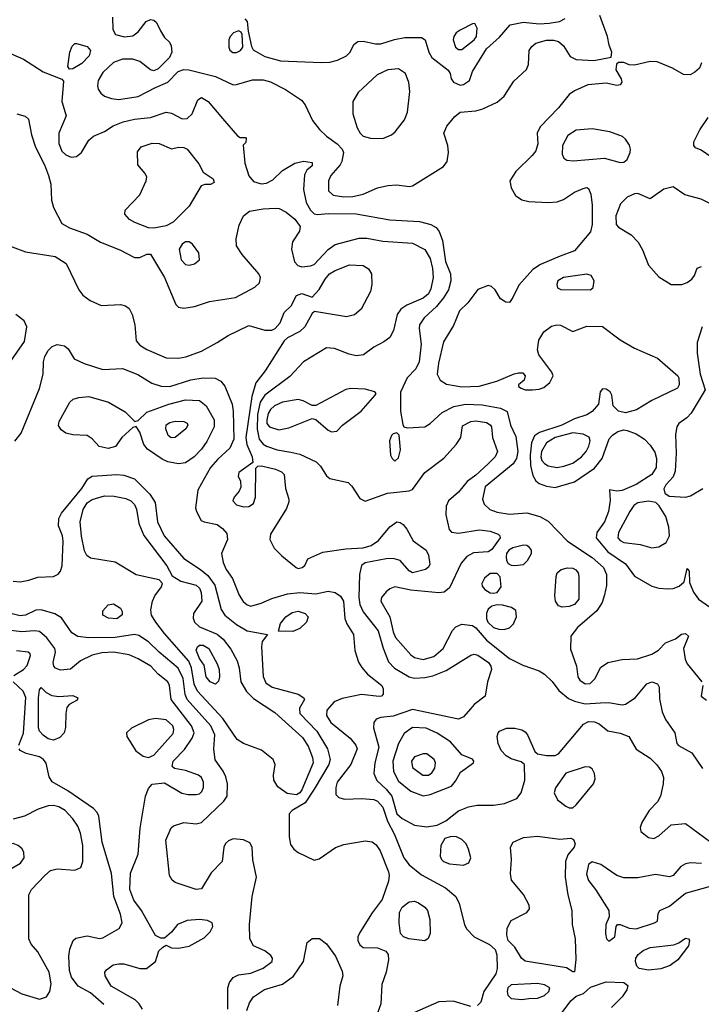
# Model space of a CAD drawing. Extents: x 1173029 to 1307123, y 522559 to 678521.
# Tile 491 of 623: x 1227572 to 1231445, y 630882 to 636480. Entities that reach past the tile are written whole.
import ezdxf

# ---------------------------------------------------------------- set-up
doc = ezdxf.new("R2010")
doc.units = 0

msp = doc.modelspace()

# ---------------------------------------------------------------- linework, layer by layer
at = {"layer": '0CON10XD'}
for points in [[(1228098.9, 636495), (1228102.5, 636425), (1228115.9, 636395.9), (1228167.3, 636382.7), (1228215, 636389.2), (1228245, 636412), (1228290.5, 636469.5), (1228315, 636482.2), (1228335, 636477.5), (1228350, 636465), (1228372.5, 636417.5), (1228395, 636379.2), (1228423, 636353), (1228432.4, 636332.4), (1228436.9, 636295), (1228424.6, 636265.4), (1228359.1, 636200.9), (1228335, 636188.8), (1228315, 636195.8), (1228255, 636242.1), (1228215.9, 636255.9), (1228156.3, 636256.3), (1228105, 636236.9), (1228045, 636180.9), (1228018.2, 636135), (1228014.1, 636105), (1228018.7, 636085), (1228032.8, 636062.8), (1228055, 636046.4), (1228095, 636032.5), (1228135, 636027.3), (1228245, 636043.3), (1228345, 636095.7), (1228415, 636124.3), (1228473.8, 636186.2), (1228505, 636197.8), (1228534.4, 636195.6), (1228685, 636158.1), (1228785, 636110.9), (1228805, 636111.8), (1228895, 636139.2), (1228955, 636138), (1228997, 636127), (1229082.7, 636082.7), (1229172.8, 636022.8), (1229195.5, 635995.5), (1229236.9, 635906.9), (1229276, 635856), (1229315, 635818.5), (1229376.9, 635775), (1229404.4, 635745), (1229411.9, 635725), (1229403.3, 635675), (1229393.3, 635655), (1229340.8, 635595), (1229327.1, 635565), (1229326.6, 635506.6), (1229353.3, 635483.3), (1229415, 635473.1), (1229465, 635475.3), (1229525, 635487.9), (1229605, 635523.8), (1229665, 635537.9), (1229715, 635540.9), (1229785, 635532.5), (1229805, 635536.5), (1229980.5, 635645), (1230001.2, 635675), (1230008.7, 635725), (1230004.7, 635764.7), (1229982.2, 635835), (1229999.4, 635875), (1230045, 635930.6), (1230075, 635954.4), (1230165, 635962.5), (1230205, 635973.3), (1230285, 636011.4), (1230326.2, 636045), (1230379.8, 636130.2), (1230452.4, 636197.6), (1230462.7, 636225), (1230468.2, 636305), (1230482, 636328), (1230505, 636347.3), (1230565, 636363.9), (1230605, 636364.7), (1230635, 636356.9), (1230662.5, 636332.5), (1230701.3, 636271.3), (1230735, 636253.9), (1230835, 636248.1), (1230933, 636267), (1230936.2, 636295), (1230921.4, 636335), (1230913.3, 636385), (1230869.6, 636505)], [(1228852.5, 636485), (1228865, 636470), (1228870, 636415), (1228888.8, 636328.8), (1228899.7, 636309.7), (1228965, 636270.5), (1229054.1, 636245.9), (1229286.2, 636236.2), (1229335, 636239.2), (1229378.9, 636251.1), (1229430, 636275), (1229450.6, 636295), (1229470.8, 636339.2), (1229494.3, 636355.7), (1229525, 636358.9), (1229595, 636344), (1229625, 636343.8), (1229702.4, 636367.6), (1229761.7, 636378.3), (1229855, 636378.6), (1229875.7, 636365), (1229896.8, 636295), (1229914.7, 636264.7), (1230007.5, 636192.5), (1230018, 636175), (1230024, 636145), (1230038, 636125), (1230075, 636108.9), (1230095, 636112.5), (1230128, 636135), (1230145.7, 636185), (1230224.9, 636315.1), (1230299.5, 636380.5), (1230358.5, 636451.5), (1230435, 636465.9), (1230525, 636457.5), (1230580.1, 636459.9), (1230639.6, 636470.4), (1230672.4, 636487.6)], [(1230085, 636310), (1230155, 636366.7), (1230168.8, 636385), (1230172.4, 636432.4), (1230157.9, 636457.9), (1230145, 636457.5), (1230075, 636421.1), (1230053.1, 636405), (1230038.9, 636385), (1230035.6, 636365), (1230049.2, 636325), (1230065, 636310), (1230085, 636310)], [(1228805, 636294.2), (1228826.7, 636305), (1228840, 636325), (1228837, 636397), (1228830, 636410), (1228815, 636417.5), (1228787.5, 636405), (1228767.5, 636385), (1228760, 636365), (1228760, 636325), (1228766.4, 636306.4), (1228784.2, 636294.2), (1228805, 636294.2)], [(1227437.5, 636325), (1227595, 636256), (1227706.1, 636183.9), (1227811.7, 636141.7), (1227821.7, 636131.7), (1227812.5, 636015), (1227837, 635933), (1227794.6, 635835.4), (1227794.5, 635775.5), (1227812, 635732), (1227835, 635712.9), (1227865, 635699.6), (1227895, 635702.7), (1227924.4, 635725), (1227965.8, 635795), (1227991.1, 635818.9), (1228053.8, 635845), (1228102.8, 635877.2), (1228160.4, 635899.6), (1228224.8, 635915.2), (1228315.7, 635924.3), (1228405, 635954.7), (1228435, 635948.5), (1228495, 635917.3), (1228525, 635918.7), (1228552.7, 635945), (1228585, 636025.6), (1228605, 636038.9), (1228643.1, 636015), (1228725, 635919.4), (1228810.7, 635820.7), (1228825, 635810), (1228855, 635810), (1228860, 635805), (1228857, 635783), (1228842.5, 635767.5), (1228852.5, 635665), (1228875, 635592), (1228901.1, 635561.1), (1228945, 635546.5), (1228975, 635550), (1229010.5, 635569.5), (1229066.4, 635623.6), (1229136.2, 635665), (1229185, 635675.4), (1229235, 635667.5), (1229235, 635650), (1229204.6, 635625.4), (1229191.3, 635598.7), (1229185.2, 635515), (1229200.4, 635440.4), (1229225, 635397.1), (1229245, 635377.5), (1229265, 635372.7), (1229325, 635378.1), (1229485, 635376.6), (1229675, 635342.5), (1229845, 635333.2), (1229908.8, 635315), (1229938.5, 635298.5), (1229956, 635276), (1229974.7, 635224.7), (1229992.8, 635105), (1230020.4, 635035), (1230022.7, 634995), (1230008.4, 634945), (1229981.4, 634898.6), (1229940.2, 634849.8), (1229871.1, 634785), (1229844.7, 634745), (1229842.3, 634725), (1229853.4, 634635), (1229842.4, 634535), (1229824, 634496), (1229774, 634445), (1229737, 634363), (1229736.4, 634255), (1229748.6, 634178.6), (1229755.8, 634165.8), (1229775, 634160.6), (1229874, 634166), (1229905, 634184.5), (1229973.5, 634246.5), (1230038.6, 634281.4), (1230105.7, 634294.3), (1230200.3, 634289.7), (1230305, 634271.3), (1230342.2, 634252.2), (1230362, 634175), (1230391.3, 634111.3), (1230403.7, 634025), (1230395.3, 633985), (1230375.6, 633954.4), (1230217.9, 633825), (1230203.1, 633755), (1230210.9, 633725), (1230243.1, 633695), (1230285, 633680), (1230355, 633668.2), (1230455, 633676.2), (1230528.8, 633655), (1230575, 633629.4), (1230685.8, 633515.8), (1230825, 633422.1), (1230889.3, 633365), (1230906.7, 633325), (1230906.5, 633263.5), (1230895, 633210), (1230882.7, 633167.3), (1230851.2, 633118.8), (1230742.9, 633025), (1230703.5, 632975), (1230701.9, 632901.9), (1230735.7, 632805), (1230744.2, 632745), (1230755.8, 632725), (1230785, 632703.8), (1230813.9, 632706.1), (1230843.3, 632735), (1230873.3, 632796.7), (1230914, 632826), (1230995, 632842.9), (1231083.3, 632846.7), (1231165, 632873.6), (1231202, 632895), (1231242.4, 632937.6), (1231299.7, 632960.3), (1231333.2, 632986.8), (1231355, 632990), (1231372.5, 632975), (1231344.1, 632905.9), (1231352.9, 632845), (1231365, 632818.8), (1231448, 632715)], [(1227855, 636200), (1227846.7, 636215), (1227857.3, 636295), (1227870.5, 636329.5), (1227885, 636344.2), (1227895, 636345.6), (1227955, 636327.5), (1227974.5, 636305), (1227966.5, 636275), (1227925, 636231.2), (1227875, 636201.2), (1227855, 636200)], [(1231446.2, 636235), (1231436.2, 636205), (1231408.9, 636181.1), (1231382.4, 636167.6), (1231345, 636168.5), (1231281.2, 636205), (1231195, 636240), (1231155, 636243.1), (1231065, 636221.2), (1231035, 636223.8), (1231005, 636236.2), (1230975, 636237.5), (1230963, 636227), (1230960, 636195), (1230990, 636145), (1230993.3, 636125), (1230985, 636110), (1230965, 636106.7), (1230905, 636120), (1230800.5, 636110.5), (1230725, 636075.6), (1230694.2, 636055), (1230635, 635979.2), (1230529.5, 635870.5), (1230513.5, 635835), (1230516.2, 635775), (1230506.2, 635735), (1230485, 635707.3), (1230391.9, 635618.1), (1230357.9, 635565), (1230364.5, 635525), (1230390.4, 635480.4), (1230426.2, 635456.2), (1230465, 635447.1), (1230575, 635440.2), (1230625.7, 635444.3), (1230662, 635458), (1230725, 635499.5), (1230775, 635521.4), (1230795, 635527.1), (1230805, 635521.2), (1230818.4, 635488.4), (1230824.7, 635425), (1230824.7, 635315), (1230816, 635274), (1230725, 635166.2), (1230644, 635135), (1230531.9, 635088.1), (1230489.1, 635060.9), (1230408.8, 634971.2), (1230375, 634901.2), (1230355, 634873.3), (1230335, 634873.8), (1230305, 634893.8), (1230273.3, 634945), (1230253.6, 634963.6), (1230235, 634968.8), (1230175, 634946), (1230118.9, 634871.1), (1230070.9, 634825), (1230038.3, 634741.7), (1229981.3, 634648.7), (1229951.9, 634528.1), (1229945.3, 634465), (1229961.7, 634431.7), (1229997.4, 634407.4), (1230085, 634392.5), (1230182.7, 634397.3), (1230283.9, 634426.1), (1230382.7, 634467.3), (1230407.7, 634472.3), (1230431.7, 634471.7), (1230443.8, 634455), (1230438.3, 634431.7), (1230407.5, 634405), (1230407.5, 634395), (1230422.5, 634385), (1230445, 634376), (1230485.6, 634375.6), (1230525, 634379.6), (1230550.8, 634389.2), (1230585, 634417.5), (1230603.5, 634455), (1230597.1, 634477.1), (1230522.9, 634575), (1230515, 634602.5), (1230521.9, 634658.1), (1230550, 634705), (1230595, 634738.1), (1230624.5, 634745.5), (1230645, 634743.3), (1230715, 634707.3), (1230795, 634738.5), (1230885, 634736.5), (1230985, 634660.5), (1231065, 634612.7), (1231196, 634555), (1231312.5, 634455), (1231317.5, 634445), (1231320, 634405), (1231310, 634385), (1231165, 634314.3), (1231077.2, 634262.8), (1231015, 634244.5), (1230975, 634254.4), (1230945.5, 634285.5), (1230936.9, 634345), (1230927.5, 634365), (1230905, 634379.2), (1230885, 634382), (1230870, 634365), (1230861.4, 634295), (1230825, 634251.9), (1230795, 634233.3), (1230725, 634210.5), (1230652.2, 634175), (1230525.8, 634134.2), (1230498.6, 634115), (1230481, 634075), (1230473.6, 634005), (1230475.8, 633945), (1230488.4, 633888.4), (1230505, 633859.2), (1230525, 633842.9), (1230565, 633828.2), (1230615, 633820), (1230725, 633852.4), (1230839.3, 633930.7), (1230882.4, 633985), (1230922.6, 634097.4), (1230941, 634119), (1230971.3, 634138.7), (1231005, 634149.3), (1231025, 634145.3), (1231075.8, 634125.8), (1231122.2, 634095), (1231155, 634061.9), (1231181.3, 634021.3), (1231190, 633985), (1231188.5, 633935), (1231165, 633893.8), (1231075, 633838), (1230995, 633804), (1230965, 633800.6), (1230923.6, 633806.4), (1230927.5, 633747.5), (1230918.4, 633685), (1230894.6, 633625), (1230851.2, 633565), (1230848.2, 633535), (1230915, 633455.3), (1231015, 633387.5), (1231066.3, 633316.3), (1231165, 633259.4), (1231205, 633247.5), (1231255, 633243.8), (1231285, 633246.4), (1231320.5, 633259.5), (1231348.8, 633285), (1231365, 633360), (1231376.2, 633345), (1231379.3, 633280.7), (1231400.8, 633225), (1231429.2, 633185), (1231492.4, 633142.4)], [(1229635, 635804.6), (1229684.2, 635825), (1229706.4, 635843.6), (1229758.7, 635911.3), (1229776.2, 635955), (1229788.6, 636071.4), (1229783.8, 636123.8), (1229764.5, 636174.5), (1229725, 636201.4), (1229663.8, 636196.2), (1229603.1, 636166.9), (1229495, 636065.6), (1229465.5, 636015), (1229465.4, 635945), (1229489.2, 635865), (1229506.4, 635835), (1229525, 635818.5), (1229565, 635806.2), (1229635, 635804.6)], [(1227555.9, 635945.9), (1227602.6, 635932.6), (1227622.5, 635915), (1227640, 635825), (1227662, 635755), (1227714, 635655), (1227735.5, 635595), (1227748.5, 635545), (1227753.3, 635455), (1227765, 635412.5), (1227812.1, 635322.1), (1227855, 635297.1), (1227955, 635260), (1228031.2, 635215), (1228141.9, 635171.9), (1228225, 635128), (1228255, 635128), (1228295, 635148), (1228315, 635148), (1228396, 635015), (1228460.3, 634860.3), (1228475, 634846.2), (1228505, 634840.8), (1228565, 634850), (1228651.5, 634878.5), (1228799, 634901), (1228909.5, 634960.5), (1228934.4, 634985), (1228940, 635015), (1228931.8, 635035), (1228836.9, 635145), (1228804.6, 635195), (1228801.8, 635235), (1228818.8, 635311.2), (1228844, 635366), (1228878.7, 635391.3), (1228955, 635405.3), (1229025, 635408.8), (1229046, 635406), (1229085.9, 635385.9), (1229135, 635346.7), (1229165.4, 635305), (1229162.3, 635277.7), (1229122.8, 635217.2), (1229117.6, 635175), (1229134, 635104), (1229152.6, 635082.6), (1229175, 635076), (1229225, 635080), (1229245, 635087.7), (1229325, 635174.4), (1229365, 635201.5), (1229501.3, 635238.7), (1229545, 635237.9), (1229635, 635220.8), (1229805, 635209.3), (1229873.9, 635173.9), (1229905, 635123.1), (1229917.9, 635065), (1229921.3, 635015), (1229909.5, 634950.5), (1229895, 634922.1), (1229865, 634896.5), (1229772.3, 634857.7), (1229737.8, 634835), (1229716.5, 634805), (1229696, 634714), (1229675, 634674.2), (1229642, 634648), (1229585, 634618.5), (1229526, 634574), (1229485, 634569.5), (1229445, 634578.2), (1229360.8, 634610.8), (1229315, 634614.6), (1229185, 634535.5), (1229108, 634452), (1228965, 634346.3), (1228939.7, 634305), (1228924, 634236), (1228921.8, 634151.8), (1228932.8, 634095), (1228955, 634067.4), (1228975, 634054.8), (1229035, 634034.2), (1229112.3, 634022.3), (1229165, 634009.6), (1229256.6, 633966.6), (1229282.6, 633942.6), (1229315, 633886.8), (1229335, 633871.4), (1229438.8, 633848.8), (1229459, 633829), (1229505, 633758.1), (1229535, 633743.1), (1229662.2, 633787.8), (1229785, 633801.2), (1229805, 633808.9), (1229874.3, 633905), (1229981.9, 633988.1), (1230053.5, 634065), (1230080, 634105), (1230089.1, 634170.9), (1230136, 634195), (1230165, 634199.7), (1230225, 634189.3), (1230245, 634177.8), (1230252.7, 634165), (1230259.5, 634105), (1230286.8, 634025), (1230274.6, 633995), (1230234.1, 633955.9), (1230165, 633890.7), (1230114.8, 633855.2), (1230065.2, 633794.8), (1230009.5, 633745), (1229995.5, 633715), (1229993.8, 633665), (1230012.7, 633582.7), (1230026.1, 633566.1), (1230065, 633560), (1230185, 633579.6), (1230245, 633572.4), (1230291.9, 633555), (1230301.5, 633545), (1230301.8, 633535), (1230255, 633468.5), (1230235, 633453.9), (1230150.2, 633449.8), (1230112.5, 633427.5), (1230080.4, 633389.6), (1230015, 633249.2), (1229985, 633225.6), (1229955, 633221.5), (1229795, 633236.5), (1229705, 633256.2), (1229675.3, 633244.7), (1229655, 633226.7), (1229628.8, 633195), (1229625, 633173.8), (1229675.8, 633085), (1229695, 633000), (1229708.5, 632968.5), (1229795, 632869.1), (1229815, 632853.8), (1229865, 632842), (1229925, 632859.1), (1229979.1, 632905), (1230032.2, 633007.8), (1230050.7, 633029.3), (1230085, 633044.4), (1230145, 633036.2), (1230165, 633022.5), (1230225, 632953.3), (1230355, 632849.1), (1230431.2, 632811.2), (1230525, 632777.3), (1230555, 632759.2), (1230597.9, 632717.9), (1230636.1, 632666.1), (1230690.5, 632620.5), (1230724.8, 632604.8), (1230785, 632590.4), (1230873.2, 632596.8), (1230919, 632599), (1230995, 632585.4), (1231015, 632589.1), (1231069.2, 632625), (1231136, 632705), (1231165, 632715.5), (1231195.8, 632705), (1231206.7, 632685), (1231208.6, 632618.6), (1231223.8, 632545), (1231242.4, 632502.4), (1231296, 632425), (1231306.7, 632365), (1231315, 632354), (1231391.4, 632311.4), (1231452.3, 632222.3)], [(1231571.8, 635651.8), (1231445, 635738), (1231411.7, 635751.7), (1231402.5, 635765), (1231403.3, 635785), (1231437.5, 635855), (1231485, 635924)], [(1230985, 635668.9), (1231005, 635670), (1231023.8, 635686.2), (1231040.9, 635725), (1231043.1, 635745), (1231036.9, 635766.9), (1231015, 635801.9), (1230997.1, 635817.1), (1230925, 635841.9), (1230825, 635859.4), (1230735, 635852.7), (1230687.3, 635822.7), (1230656.5, 635765), (1230655.7, 635715), (1230665, 635693.3), (1230681.7, 635681.7), (1230717.4, 635677.4), (1230895, 635693.2), (1230985, 635668.9)], [(1228335, 635294.2), (1228305, 635297.1), (1228226.9, 635326.9), (1228195.8, 635345), (1228169.2, 635375), (1228172.6, 635397.4), (1228255.7, 635485), (1228292, 635565), (1228294, 635585), (1228285.7, 635605.7), (1228244, 635655), (1228241.2, 635728.8), (1228262.6, 635757.4), (1228325, 635778.1), (1228365, 635775.8), (1228435, 635746.7), (1228475, 635756.2), (1228505, 635754), (1228525, 635743.8), (1228590.5, 635660.5), (1228614.1, 635614.1), (1228672.5, 635575), (1228677.5, 635555), (1228656.1, 635543.9), (1228625, 635543.8), (1228604.3, 635535.7), (1228535, 635420.8), (1228445, 635330), (1228405, 635308.5), (1228335, 635294.2)], [(1231535, 635414.6), (1231445, 635460), (1231352.5, 635485), (1231285, 635530.8), (1231233.2, 635516.8), (1231155, 635462.5), (1231085, 635492.5), (1231065, 635490), (1231025, 635471.2), (1230986.1, 635433.9), (1230960, 635365), (1230962.5, 635315), (1230975, 635301.2), (1231047, 635257), (1231086.4, 635216.4), (1231111.7, 635171.7), (1231145, 635084.2), (1231205, 635019.2), (1231275, 634974.4), (1231335, 634974.5), (1231365, 634985.5), (1231391.9, 635005), (1231406.9, 635025), (1231422.7, 635067.3), (1231447.3, 635077.3)], [(1227515.3, 635195.3), (1227605, 635159.6), (1227773.1, 635133.1), (1227837.1, 635095), (1227908.5, 634945), (1227931.1, 634915), (1227972.9, 634882.9), (1228035, 634855.9), (1228145, 634861.3), (1228173.5, 634853.5), (1228195, 634838.6), (1228211.2, 634805), (1228226.2, 634745), (1228234.8, 634654.8), (1228255, 634630), (1228295, 634606.1), (1228405, 634557.7), (1228475, 634556.2), (1228515.9, 634564.1), (1228605, 634596.1), (1228694.8, 634645.2), (1228756.9, 634685), (1228875, 634742.5), (1228965, 634714.6), (1229004.4, 634715.6), (1229025, 634723.8), (1229053.4, 634756.6), (1229075, 634816.2), (1229115.6, 634854.4), (1229145, 634912), (1229175, 634924.2), (1229235, 634902.5), (1229275, 634945.8), (1229307.9, 635005), (1229333.6, 635035), (1229365, 635054), (1229446.6, 635086.6), (1229525, 635082.9), (1229554.4, 635064.4), (1229570.8, 635035), (1229573.1, 634975), (1229566.7, 634935), (1229512.9, 634835), (1229475, 634803.1), (1229429.8, 634790.2), (1229248.3, 634821.7), (1229235, 634810), (1229192.9, 634735), (1229165, 634707.1), (1229095, 634671.2), (1229075, 634653.8), (1228966.4, 634483.6), (1228913.6, 634416.4), (1228891.3, 634338.7), (1228857.7, 634105), (1228863.2, 634065), (1228893.6, 633995), (1228897.1, 633962.9), (1228817.5, 633905), (1228814.3, 633885), (1228826.6, 633856.6), (1228828.3, 633821.7), (1228820.2, 633799.8), (1228791.4, 633765), (1228783.1, 633745), (1228805, 633721.1), (1228845, 633711.5), (1228875, 633711.8), (1228901.1, 633728.9), (1228911.5, 633765), (1228915, 633930), (1228925, 633941.2), (1228945.6, 633944.4), (1229025.2, 633925.2), (1229059.3, 633909.3), (1229074.3, 633895), (1229082.9, 633815), (1229101.5, 633755), (1229101.2, 633738.8)], [(1228535, 635085.6), (1228565, 635093.1), (1228593.8, 635115), (1228590.8, 635155), (1228554.5, 635204.5), (1228535, 635216.7), (1228515, 635216.9), (1228495, 635204.2), (1228478.1, 635175), (1228490.6, 635115), (1228515, 635088.1), (1228535, 635085.6)], [(1230815, 634944), (1230831.7, 634958.3), (1230837.1, 634995), (1230819.2, 635025), (1230795, 635034.4), (1230662.5, 635015), (1230630, 634995), (1230623.8, 634975), (1230627.5, 634955), (1230646.4, 634946.4), (1230815, 634944)], [(1227525.5, 634545), (1227599.9, 634650.1), (1227612.7, 634735), (1227597.4, 634767.4), (1227550.8, 634805)], [(1231450.4, 634735), (1231422.4, 634645), (1231422.9, 634585), (1231438.9, 634465), (1231467.5, 634375), (1231387.7, 634242.3), (1231364.2, 634215.8), (1231318.6, 634185), (1231305.6, 634165), (1231298, 634122), (1231302.2, 634015), (1231297.1, 633912.9), (1231285, 633881.2), (1231243.4, 633835), (1231233.2, 633813.2), (1231237.8, 633787.8), (1231262.2, 633772.2), (1231355, 633765.3)], [(1227545, 634083.1), (1227580.3, 634129.7), (1227685.8, 634384.2), (1227705.3, 634465), (1227707.3, 634535), (1227715.3, 634564.7), (1227735, 634598.9), (1227757.8, 634622.2)], [(1227757.8, 634622.2), (1227785, 634633.1), (1227826.8, 634626.8), (1227848.8, 634608.8), (1227881.7, 634551.7), (1227938.8, 634525), (1228045, 634492.2), (1228157.2, 634497.2), (1228244, 634464), (1228322.9, 634412.9), (1228376.8, 634396.8), (1228425, 634395.3), (1228545, 634433.1), (1228615, 634444.7), (1228682.4, 634442.4), (1228715.3, 634425.3), (1228737.2, 634397.2), (1228780, 634295), (1228785.9, 634255), (1228789, 634095), (1228766.1, 634043.9), (1228698.1, 633981.9), (1228657.3, 633935), (1228605.8, 633844.2), (1228585.6, 633805), (1228571.2, 633705), (1228576.7, 633685), (1228603.9, 633633.9), (1228620, 633625), (1228695, 633609.4), (1228725, 633587.1), (1228749.1, 633559.1), (1228752.5, 633525), (1228720, 633445), (1228727.8, 633395), (1228746.4, 633355), (1228782.6, 633302.6), (1228818.7, 633208.7), (1228842.1, 633172.1), (1228865, 633153.1), (1228885, 633146.2), (1228945, 633162), (1229005, 633188.7), (1229095, 633216.7), (1229165, 633223.4), (1229255, 633215.9), (1229325, 633231.3), (1229364.1, 633224.1), (1229395, 633202.5), (1229412.5, 633175), (1229420.3, 633075), (1229431.3, 633045), (1229469.6, 632985), (1229476.5, 632893.5), (1229498.1, 632828.1), (1229516.5, 632796.5), (1229549.3, 632759.3), (1229630.8, 632695), (1229638, 632675), (1229637.5, 632645), (1229627.5, 632635), (1229615, 632632.9), (1229514.3, 632644.3), (1229405, 632621.5), (1229358.8, 632601.2), (1229317.1, 632555), (1229316.2, 632525), (1229340.4, 632485), (1229450, 632395), (1229482.9, 632355), (1229489.6, 632335), (1229454.6, 632245), (1229376.5, 632145), (1229368.1, 632115), (1229368, 632075), (1229385, 632058), (1229418.3, 632048.3), (1229516.9, 632053.1), (1229585, 632045.8), (1229605, 632038.1), (1229635, 632002.3), (1229662.9, 631922.9), (1229702.4, 631847.6), (1229756.1, 631715), (1229785, 631675.4), (1229855, 631617.5), (1229991.1, 631545), (1230051.1, 631495), (1230070.5, 631455), (1230099.6, 631335), (1230110.9, 631310.9), (1230155, 631265.5), (1230242.8, 631222.8), (1230274.5, 631194.5), (1230283.8, 631163.8), (1230286.1, 631085), (1230278.9, 631055), (1230210.6, 630955), (1230192.5, 630895), (1230174.4, 630875.6)], [(1228475, 633955.3), (1228415, 633966.2), (1228381.3, 633981.3), (1228299.4, 634039.4), (1228277.8, 634065), (1228255.9, 634135.9), (1228235, 634166.7), (1228215, 634160.8), (1228152, 634105), (1228116.1, 634053.9), (1228075, 634042), (1228024.5, 634054.5), (1227985, 634097.1), (1227955, 634116.7), (1227875, 634120), (1227835, 634128.6), (1227807.8, 634147.8), (1227793.2, 634173.2), (1227796.9, 634195), (1227857.1, 634305), (1227877.2, 634322.8), (1227907.9, 634332.1), (1227965, 634338.2), (1228076.7, 634306.7), (1228171.4, 634251.4), (1228226.1, 634196.1), (1228245, 634202), (1228295, 634249.1), (1228420, 634295), (1228515, 634318.8), (1228595, 634314.6), (1228632.9, 634285), (1228677.6, 634205), (1228677.8, 634165), (1228635, 634082.5), (1228605, 634038.5), (1228564.5, 633995), (1228515, 633960.7), (1228475, 633955.3)], [(1229345, 634137.5), (1229375, 634140), (1229407.5, 634175), (1229512.5, 634255), (1229592.5, 634345), (1229597.5, 634355), (1229590, 634365), (1229535, 634378.9), (1229455, 634382.9), (1229425, 634377.9), (1229255, 634287.1), (1229235, 634287.1), (1229184, 634314), (1229155, 634321.5), (1229065, 634305.3), (1229021.1, 634285), (1228997.9, 634265), (1228985, 634242), (1228976, 634205), (1228976.1, 634185), (1228991.5, 634165), (1229045, 634149.1), (1229100.9, 634159.1), (1229235, 634213.3), (1229255, 634206.7), (1229325, 634146.7), (1229345, 634137.5)], [(1228432.8, 634102.8), (1228415.6, 634115.6), (1228402.5, 634155), (1228405, 634177.1), (1228425, 634190.4), (1228455, 634197.3), (1228505, 634196.2), (1228525, 634185.6), (1228528.1, 634175), (1228516.9, 634155), (1228455, 634104.4), (1228432.8, 634102.8)], [(1229705, 633971.2), (1229725, 633990), (1229736, 634035), (1229728.1, 634118.1), (1229715, 634131.2), (1229695, 634125.8), (1229685, 634116), (1229674.5, 634085), (1229680, 634005), (1229688, 633985), (1229705, 633971.2)], [(1230625, 633934.7), (1230665, 633941.4), (1230715, 633959.5), (1230765.4, 633995), (1230791.8, 634025), (1230806.4, 634055), (1230814.7, 634085), (1230807.7, 634107.7), (1230773.9, 634123.9), (1230715, 634131.9), (1230615.5, 634105), (1230565.4, 634075), (1230536.9, 634025), (1230534.3, 633995), (1230540.3, 633975), (1230555, 633956.2), (1230575, 633943.9), (1230625, 633934.7)], [(1227535, 633287.3), (1227575, 633283.8), (1227624.4, 633294.4), (1227675, 633310.7), (1227765.2, 633314.8), (1227791.7, 633328.3), (1227805.2, 633344.8), (1227814.7, 633375), (1227819.5, 633515), (1227815.5, 633545), (1227792.3, 633602.3), (1227795.4, 633645), (1227809.1, 633675), (1227924.7, 633815), (1227959.8, 633870.2), (1227985, 633884.4), (1228124.5, 633894.5), (1228165, 633890.6), (1228225, 633870), (1228312.2, 633782.2), (1228343.1, 633735), (1228355.8, 633625), (1228393.5, 633545), (1228505, 633416.6), (1228599.6, 633355), (1228641.1, 633321.1), (1228681.1, 633265), (1228717.5, 633127.5), (1228738.2, 633095), (1228805, 633040.8), (1228865, 633005.4), (1228980, 632985), (1228950.8, 632945), (1228945.5, 632914.5), (1228956.2, 632746.2), (1228970.7, 632710.7), (1229008, 632685), (1229155.3, 632645.3), (1229187.5, 632625), (1229190, 632615), (1229162.9, 632565), (1229164.7, 632535), (1229260.5, 632435), (1229322.2, 632335), (1229336.8, 632275), (1229329.2, 632245), (1229245.1, 632104.9), (1229195, 632027.8), (1229120, 631985), (1229103.8, 631965), (1229102.9, 631835), (1229111.7, 631791.7), (1229130.8, 631765), (1229155, 631745.3), (1229245, 631702.5), (1229275, 631709.5), (1229367, 631773), (1229415, 631791.5), (1229535, 631811.8), (1229575, 631805.6), (1229598.9, 631788.9), (1229620.4, 631755), (1229667.6, 631635), (1229672.2, 631615), (1229667.6, 631582.4), (1229632.7, 631477.3), (1229575, 631402), (1229505, 631290.8), (1229492.9, 631265), (1229492.9, 631245), (1229505, 631220), (1229525, 631204.4), (1229605, 631203.5), (1229653.8, 631185), (1229665.6, 631165.6), (1229667.8, 631135), (1229655.4, 631065), (1229630.7, 630995), (1229623.9, 630885), (1229605, 630831.4)], [(1229145, 632073.8), (1229091.7, 632081.7), (1229039.6, 632119.6), (1229016.7, 632156.7), (1229014.6, 632185), (1229023.3, 632245), (1229012.3, 632275), (1228946.4, 632326.4), (1228844.8, 632364.8), (1228808.6, 632388.6), (1228726.7, 632506.7), (1228582.1, 632662.1), (1228563.3, 632703.3), (1228548.2, 632795), (1228533.1, 632833.1), (1228395, 632991.2), (1228345.3, 633055), (1228322.3, 633095), (1228318.5, 633125), (1228326.7, 633175), (1228340.8, 633205), (1228378.5, 633255), (1228384.3, 633275), (1228365.5, 633295.5), (1228312.4, 633307.6), (1228233.9, 633323.9), (1228115, 633395.4), (1227975, 633418.2), (1227953.9, 633433.9), (1227941.1, 633461.1), (1227924.2, 633544.2), (1227916.7, 633625), (1227932.6, 633695), (1227955, 633733.2), (1227985, 633751.8), (1228055, 633773.5), (1228108.9, 633771.1), (1228175, 633757.7), (1228204.8, 633744.8), (1228225, 633724.4), (1228236.8, 633696.8), (1228249.2, 633615), (1228277.8, 633547.8), (1228407.9, 633375), (1228438.5, 633318.5), (1228487.5, 633287.5), (1228575, 633264.6), (1228595, 633248.9), (1228604.2, 633224.2), (1228606.9, 633175), (1228560, 633105), (1228558.2, 633078.2), (1228565.9, 633055), (1228595, 633028.6), (1228695, 632987.1), (1228727.8, 632957.8), (1228771.8, 632901.8), (1228807.3, 632835), (1228819.7, 632795), (1228829.7, 632715), (1228860.3, 632660.3), (1228900.5, 632620.5), (1229022.2, 632542.2), (1229178.6, 632398.6), (1229210.7, 632350.7), (1229236.2, 632285), (1229240, 632255), (1229175, 632101.3), (1229163.4, 632085), (1229145, 632073.8)], [(1231355, 633765.3), (1231385, 633772.5), (1231455, 633815.4)], [(1229101.2, 633738.8), (1229088.5, 633701.5), (1228997.1, 633555), (1228993.1, 633525), (1229018.8, 633475), (1229061.7, 633431.7), (1229143.3, 633365), (1229155, 633360.8), (1229176.7, 633365), (1229192.3, 633377.7), (1229210, 633415), (1229295, 633453.3), (1229425, 633472.7), (1229525, 633477.5), (1229570, 633490), (1229611.5, 633518.5), (1229675, 633596.9), (1229715, 633625.6), (1229735, 633621.9), (1229750.6, 633610.6), (1229772.8, 633582.8), (1229807.8, 633517.8), (1229881.4, 633465), (1229895.6, 633435), (1229903.1, 633385), (1229895, 633368), (1229878.8, 633355), (1229805, 633336.2), (1229785, 633347.3), (1229735, 633405.5), (1229695, 633417.7), (1229655.5, 633415.5), (1229535, 633391.4), (1229513.8, 633376.2), (1229503.1, 633325), (1229499.4, 633195), (1229505.8, 633155.8), (1229525, 633114.5), (1229610.2, 633005), (1229637.5, 632907.5), (1229668.7, 632828.7), (1229702.8, 632792.8), (1229785, 632743.2), (1229815, 632737.3), (1229875, 632740.2), (1229919.5, 632750.5), (1229995, 632779.2), (1230135, 632866.4), (1230155, 632872.7), (1230175, 632867.3), (1230236.4, 632825), (1230249.6, 632805), (1230252.7, 632785), (1230230.4, 632715), (1230218, 632635), (1230155, 632587.1), (1230135.2, 632564.8), (1230095, 632517.5), (1230066.1, 632503.9), (1229805, 632559), (1229695, 632520.4), (1229625, 632513.5), (1229597.5, 632502.5), (1229585.5, 632484.5), (1229583.6, 632455), (1229612.6, 632345), (1229589.7, 632255), (1229585.4, 632195), (1229602.5, 632155), (1229655.1, 632105.1), (1229686.3, 632065), (1229715.2, 631965), (1229745, 631939.2), (1229815, 631901.6), (1229885, 631891.8), (1229945, 631901.1), (1229994, 631926), (1230065, 631982.1), (1230122.5, 632005), (1230172.5, 632015), (1230265.3, 632014.7), (1230326.4, 632023.6), (1230397.4, 632052.6), (1230421.4, 632085), (1230443.6, 632156.4), (1230440, 632245), (1230421.2, 632261.2), (1230365, 632277.3), (1230336.5, 632295), (1230308, 632325), (1230291.8, 632365), (1230285.6, 632404.4), (1230290.8, 632425), (1230298.8, 632435), (1230337.8, 632452.2), (1230385, 632452.7), (1230425, 632443.3), (1230445, 632431.9), (1230458.5, 632415), (1230500.3, 632320.3), (1230515, 632306.2), (1230565, 632296.2), (1230615, 632296.7), (1230635, 632306.7), (1230775.9, 632474.1), (1230805, 632489.2), (1230838.3, 632488.3), (1230865, 632477.1), (1230915, 632437.1), (1230985, 632423.5), (1231034.5, 632404.5), (1231075, 632332.2), (1231155, 632282.5), (1231192.9, 632242.9), (1231220, 632205), (1231230.9, 632170.9), (1231229.2, 632135), (1231213.6, 632066.4), (1231195.8, 632034.2), (1231150, 631985), (1231106.7, 631915), (1231097.3, 631887.3), (1231102.5, 631865), (1231145, 631830.6), (1231175, 631825.7), (1231205, 631839.2), (1231275, 631901.9), (1231355, 631909.4), (1231500.5, 631805)], [(1231165, 633478.2), (1231205, 633482.5), (1231245, 633508.1), (1231265.5, 633545), (1231261.2, 633595), (1231243.1, 633655), (1231206.8, 633716.8), (1231186.2, 633736.2), (1231145, 633743.8), (1231085, 633733.8), (1231062.6, 633717.4), (1231040, 633685), (1230974.2, 633565), (1230971.2, 633535), (1230985, 633518.4), (1231005, 633507.7), (1231097.4, 633497.4), (1231165, 633478.2)], [(1230385, 633377.5), (1230435, 633382), (1230457.8, 633405), (1230480, 633445), (1230480.6, 633465), (1230469.8, 633479.8), (1230455, 633490), (1230435, 633492.7), (1230375, 633477.9), (1230351.8, 633465), (1230339.4, 633445), (1230336.7, 633426.7), (1230339.1, 633405), (1230348.5, 633388.5), (1230365, 633379.2), (1230385, 633377.5)], [(1230265, 633218.9), (1230285, 633224.4), (1230308.5, 633255), (1230302.9, 633312.9), (1230285, 633330.8), (1230245, 633332.2), (1230213.3, 633305), (1230198.5, 633275), (1230200.2, 633260.2), (1230215, 633240.9), (1230245, 633221.8), (1230265, 633218.9)], [(1230655, 633140.8), (1230635, 633148), (1230617.5, 633175), (1230613.1, 633205), (1230620, 633315), (1230626, 633335), (1230650, 633355), (1230685.5, 633364.5), (1230715, 633361.8), (1230732.6, 633352.6), (1230746.7, 633335), (1230750.5, 633315), (1230748.8, 633185), (1230725, 633156.2), (1230695, 633144.5), (1230655, 633140.8)], [(1228125, 633074.6), (1228077.4, 633077.4), (1228044.2, 633095), (1228045, 633120), (1228075, 633153.8), (1228105, 633159.2), (1228145, 633134), (1228155.5, 633115), (1228155, 633096.7), (1228125, 633074.6)], [(1228754.5, 630855), (1228754.6, 630975), (1228765, 631006), (1228785, 631034.2), (1228815, 631050.6), (1228885, 631060), (1228955, 631086.9), (1229006.7, 631125), (1229008.9, 631145), (1228999.3, 631159.3), (1228965.7, 631185.7), (1228901.4, 631215), (1228880.5, 631255), (1228878.4, 631335), (1228893.3, 631495), (1228918.5, 631605), (1228896.4, 631703.6), (1228893.5, 631775), (1228880.6, 631800.6), (1228845, 631817.3), (1228785, 631822.1), (1228758.1, 631811.9), (1228742.6, 631797.4), (1228732.2, 631775), (1228723.1, 631695), (1228660.4, 631629.6), (1228605, 631538), (1228575, 631535.8), (1228455, 631574), (1228438.3, 631588.3), (1228424, 631615), (1228402.5, 631815), (1228434, 631885), (1228446.2, 631896.2), (1228505, 631915.5), (1228575, 631908.9), (1228605, 631916.7), (1228732.8, 632037.2), (1228751.5, 632065), (1228753.2, 632135), (1228744.7, 632174.7), (1228728.4, 632208.4), (1228683.1, 632273.1), (1228675.4, 632335.4), (1228682.1, 632415), (1228659.2, 632465), (1228523.8, 632615), (1228513.4, 632643.4), (1228500.6, 632735), (1228473, 632793), (1228364.3, 632884.3), (1228305, 632943.1), (1228249.4, 632979.4), (1228225, 632984.1), (1228115, 632968.1), (1227965, 632965.8), (1227903.6, 632973.6), (1227868.1, 632995), (1227809.8, 633079.8), (1227771.5, 633101.5), (1227695, 633124.7), (1227665, 633122.8), (1227605, 633095.3), (1227575, 633091.2), (1227415, 633130.4)], [(1229125, 633002.5), (1229043.3, 633003.3), (1229055, 633046.7), (1229084.3, 633085), (1229120.6, 633109.4), (1229155, 633118.4), (1229194.3, 633105), (1229211.4, 633085), (1229202.9, 633055), (1229165, 633018.1), (1229125, 633002.5)], [(1230325, 633013.8), (1230355, 633022.5), (1230378.5, 633045), (1230395.5, 633085), (1230391.1, 633121.1), (1230367.4, 633137.4), (1230315, 633150.9), (1230285, 633153.8), (1230255, 633146.2), (1230235, 633128.2), (1230224.5, 633105.5), (1230224.4, 633075), (1230232, 633055), (1230265, 633024.2), (1230295, 633014.7), (1230325, 633013.8)], [(1228270.5, 630855), (1228252.2, 630885), (1228227.7, 630907.7), (1228092.2, 630985), (1228057.8, 631045), (1228056.7, 631065), (1228065, 631078.6), (1228103.5, 631106.5), (1228135, 631113.2), (1228165, 631111.5), (1228255, 631085.8), (1228293.9, 631086.1), (1228343.3, 631125), (1228363.9, 631186.1), (1228385, 631207.5), (1228405, 631217.5), (1228434.2, 631204.2), (1228475, 631201.1), (1228535, 631212.7), (1228620.2, 631259.8), (1228654, 631295), (1228670, 631325), (1228666.2, 631345), (1228638.8, 631358.8), (1228595, 631363.6), (1228525, 631359.5), (1228469.2, 631335), (1228435, 631293.3), (1228395, 631257.5), (1228375, 631257.5), (1228345, 631272.5), (1228264.6, 631415), (1228221.4, 631475), (1228198.1, 631535), (1228202.2, 631627.8), (1228246.5, 631735), (1228256.2, 631883.8), (1228287.1, 632065), (1228305, 632110), (1228325, 632134.3), (1228395, 632142), (1228493.6, 632083.6), (1228530, 632075), (1228575, 632074.4), (1228595, 632079.4), (1228607.9, 632092.1), (1228616.2, 632115), (1228616.1, 632145), (1228605, 632171.4), (1228589.2, 632185), (1228515, 632211.8), (1228452.7, 632222.7), (1228438, 632235), (1228445, 632264), (1228508.5, 632331.5), (1228553.2, 632395), (1228563.2, 632425), (1228548.2, 632465), (1228432.4, 632615), (1228424.1, 632694.1), (1228415, 632715.5), (1228360.2, 632760.2), (1228317.8, 632805), (1228245, 632846.9), (1228195, 632868.5), (1228105, 632883.9), (1228038.8, 632881.2), (1227985, 632868), (1227918.6, 632835), (1227861.7, 632788.3), (1227805, 632781.9), (1227775, 632792.9), (1227765.5, 632805.5), (1227763.2, 632825), (1227776.2, 632885), (1227772.8, 632905), (1227726.5, 632966.5), (1227685, 633002.4), (1227656.4, 633006.4), (1227585, 632999.6), (1227315, 633033)], [(1227538.3, 632751.7), (1227595, 632785.8), (1227615, 632808.8), (1227633.3, 632865), (1227632.5, 632875), (1227620, 632885), (1227555, 632891.4)], [(1228685, 632703.1), (1228654.3, 632715), (1228631.4, 632745), (1228621.1, 632811.1), (1228595, 632849.1), (1228575.2, 632895), (1228582, 632915), (1228595, 632924.1), (1228615, 632923.3), (1228647.7, 632905), (1228695, 632818.8), (1228706.2, 632785), (1228707.9, 632745), (1228701.4, 632718.6), (1228685, 632703.1)], [(1227567.3, 632355), (1227594.5, 632424.5), (1227607.3, 632627.3), (1227592.3, 632662.3), (1227536.2, 632715)], [(1227765, 632384.6), (1227735, 632391.2), (1227705, 632411.5), (1227685.4, 632435), (1227679.2, 632455), (1227679.7, 632625), (1227685, 632670), (1227695, 632682.5), (1227723.8, 632655), (1227755, 632637.1), (1227795, 632632.9), (1227875, 632638.8), (1227902.5, 632625), (1227899.3, 632610.7), (1227852.7, 632587.3), (1227841.1, 632568.9), (1227834.6, 632535.4), (1227833.3, 632456.7), (1227824.5, 632425), (1227800.9, 632399.1), (1227765, 632384.6)], [(1231454, 632695), (1231444.3, 632635), (1231475, 632610.9)], [(1228305, 632284.6), (1228335, 632298.7), (1228445, 632421.9), (1228448.4, 632445), (1228442.4, 632465), (1228405, 632499.4), (1228345, 632506.4), (1228305, 632500), (1228207.3, 632452.7), (1228180, 632425), (1228181.1, 632405), (1228232.5, 632322.5), (1228273.3, 632293.3), (1228305, 632284.6)], [(1229865, 632068.2), (1229905, 632074.6), (1230026.7, 632123.3), (1230049.4, 632150.6), (1230077.6, 632202.4), (1230151.2, 632255), (1230153.8, 632265), (1230145, 632275.8), (1230085, 632300.6), (1230021.2, 632375), (1229943.7, 632423.7), (1229881.5, 632451.5), (1229805, 632456.7), (1229757.8, 632422.2), (1229724.8, 632365.2), (1229691.9, 632265), (1229695.7, 632205.7), (1229725, 632151.1), (1229795, 632094.2), (1229865, 632068.2)], [(1228051, 630881), (1227975, 630946.7), (1227905, 630986.2), (1227866.2, 631036.2), (1227855.9, 631075), (1227851.5, 631155), (1227858.1, 631195), (1227875.7, 631244.3), (1227891.2, 631258.8), (1227955, 631271.4), (1228025, 631256.7), (1228045, 631259.5), (1228136.8, 631313.2), (1228154.6, 631345), (1228146, 631395), (1228106.8, 631495), (1228094.7, 631625), (1228040.3, 631805), (1228021.4, 631951.4), (1228013.1, 631973.1), (1227991.4, 631995), (1227845.8, 632095.8), (1227757.1, 632147.1), (1227739.6, 632175), (1227723.8, 632253.8), (1227707.5, 632275), (1227685, 632289.8), (1227608.9, 632308.9), (1227576, 632326), (1227568.9, 632335)], [(1229895, 632184.5), (1229915, 632198), (1229931.9, 632225), (1229935.6, 632255), (1229926.7, 632275), (1229885, 632306.9), (1229865, 632307.1), (1229815, 632289.4), (1229798.2, 632265), (1229805, 632229.2), (1229863.8, 632185), (1229895, 632184.5)], [(1230715, 631999.5), (1230735, 632015.5), (1230833.4, 632135), (1230841.6, 632165), (1230839.2, 632195), (1230825, 632220.8), (1230811.1, 632231.1), (1230785, 632232.2), (1230675, 632196.2), (1230616.1, 632113.9), (1230610, 632085), (1230627.5, 632045), (1230675, 632009.4), (1230695, 632000), (1230715, 631999.5)], [(1227519.4, 630975), (1227585, 630942.3), (1227685, 630911.1), (1227725.3, 630924.7), (1227744.6, 630955.4), (1227751.4, 630998.6), (1227739.2, 631065), (1227675, 631180), (1227638, 631225), (1227624, 631255), (1227624, 631505), (1227640, 631535), (1227714.4, 631615), (1227747.6, 631642.4), (1227785, 631652.1), (1227885, 631644), (1227919.5, 631660.5), (1227931.4, 631695), (1227931.3, 631785), (1227918.8, 631855), (1227903.4, 631895), (1227875, 631937.3), (1227830.4, 631985), (1227795, 632005.2), (1227765, 632012.3), (1227735, 632010), (1227678.1, 631991.9), (1227598.9, 631951.1), (1227535, 631934.5)], [(1230095, 631673.1), (1230125, 631686.2), (1230135.7, 631714.3), (1230123.3, 631765), (1230108.5, 631795), (1230085, 631819.5), (1230055, 631833.5), (1230023.5, 631836.5), (1229988.8, 631825), (1229965.5, 631784.5), (1229961.9, 631725), (1229969.2, 631705), (1229980, 631695), (1230015, 631681.8), (1230095, 631673.1)], [(1230725, 631067.5), (1230715, 631067.5), (1230680, 631090), (1230445, 631127.1), (1230424.2, 631144.2), (1230385, 631207.5), (1230348.8, 631245), (1230340, 631275), (1230342.5, 631315), (1230365, 631358.8), (1230455, 631404.3), (1230470, 631425), (1230468, 631445), (1230435.7, 631505.7), (1230367.1, 631587.1), (1230361.9, 631625), (1230366.2, 631705), (1230362, 631775), (1230376.7, 631805), (1230435, 631830), (1230515, 631838.9), (1230641.3, 631821.3), (1230705, 631826.7), (1230719.2, 631819.2), (1230727.9, 631795), (1230722.7, 631775), (1230687.5, 631732.5), (1230673.1, 631695), (1230671.7, 631605), (1230686.2, 631503.8), (1230709.5, 631415), (1230711.8, 631335), (1230729.7, 631255), (1230732.2, 631137.8), (1230725, 631067.5)], [(1227465, 631639.5), (1227505, 631643.9), (1227577.8, 631685), (1227597.8, 631715), (1227595.6, 631745), (1227586.3, 631766.3), (1227564, 631785), (1227536, 631796), (1227494.7, 631795.3), (1227451.4, 631775), (1227419.4, 631745), (1227395.6, 631705), (1227404.2, 631675), (1227431.7, 631651.7), (1227465, 631639.5)], [(1231446.3, 631683.7), (1231385, 631686.9), (1231355, 631681.4), (1231329.2, 631665), (1231285.5, 631614.5), (1231265, 631607.1), (1231185, 631620), (1231085, 631601.5), (1231005, 631600.5), (1230965.4, 631615.4), (1230875, 631678), (1230825, 631692), (1230805, 631676.7), (1230792.3, 631622.3), (1230805, 631586), (1230844.6, 631534.6), (1230919.2, 631415), (1230921.2, 631378.8), (1230903.8, 631335), (1230901.2, 631285), (1230906.7, 631255), (1230920.7, 631240.7), (1230953.3, 631265), (1230962.5, 631325), (1230970, 631335), (1230985, 631336.7), (1231035.5, 631315.5), (1231075, 631310.4), (1231180, 631345), (1231196.7, 631355), (1231200.7, 631399.3), (1231210, 631415), (1231265, 631439.4), (1231355, 631514.5), (1231545, 631567.5)], [(1229875, 631244), (1229783.6, 631253.6), (1229753.3, 631265), (1229736, 631285), (1229728.1, 631345), (1229731.4, 631405), (1229745.7, 631435), (1229785, 631465.4), (1229815, 631468.8), (1229839.5, 631459.5), (1229874.2, 631435), (1229888.9, 631415), (1229903.1, 631365), (1229905.7, 631285), (1229894.3, 631255.7), (1229875, 631244)], [(1228862.8, 630847.2), (1228878.5, 630891.5), (1228901.5, 630925), (1228963, 630967), (1229065, 630996.5), (1229128.7, 631041.3), (1229184.7, 631125.3), (1229205, 631233.3), (1229235, 631257.1), (1229276.6, 631256.6), (1229315.4, 631225.4), (1229366.2, 631155), (1229405, 631070), (1229408.1, 631045), (1229392.2, 630985), (1229378.1, 630875)], [(1231146.3, 631076.3), (1231093.3, 631085), (1231079.7, 631099.7), (1231070.9, 631125), (1231073.8, 631145), (1231086.4, 631165), (1231115, 631187.3), (1231155, 631205.9), (1231290.3, 631219.7), (1231318.7, 631231.3), (1231355, 631257.5), (1231373.3, 631255), (1231379.2, 631245), (1231373.1, 631215), (1231312.5, 631135), (1231267.8, 631102.2), (1231215, 631083.8), (1231146.3, 631076.3)], [(1230425, 630909.4), (1230465, 630914.5), (1230515, 630917.3), (1230555, 630932.5), (1230579.2, 630955), (1230584, 630975), (1230555, 630992.7), (1230515, 631001.3), (1230365, 630992.3), (1230347.1, 630975), (1230342.7, 630955), (1230346.4, 630935), (1230365, 630914.4), (1230425, 630909.4)], [(1230563.1, 630715), (1230705, 630901.1), (1230735, 630928), (1230777, 630943), (1230795, 630960), (1230815, 630980), (1230905, 631009.2), (1231005.6, 631005.6), (1231028.8, 630988.8), (1231022.9, 630965), (1230995.6, 630925), (1230935, 630864.3)], [(1230135, 630870.6), (1230035, 630900), (1229955, 630897.1), (1229785, 630821.9)]]:
    msp.add_lwpolyline(points, dxfattribs=at)

doc.saveas('drawing.dxf')
